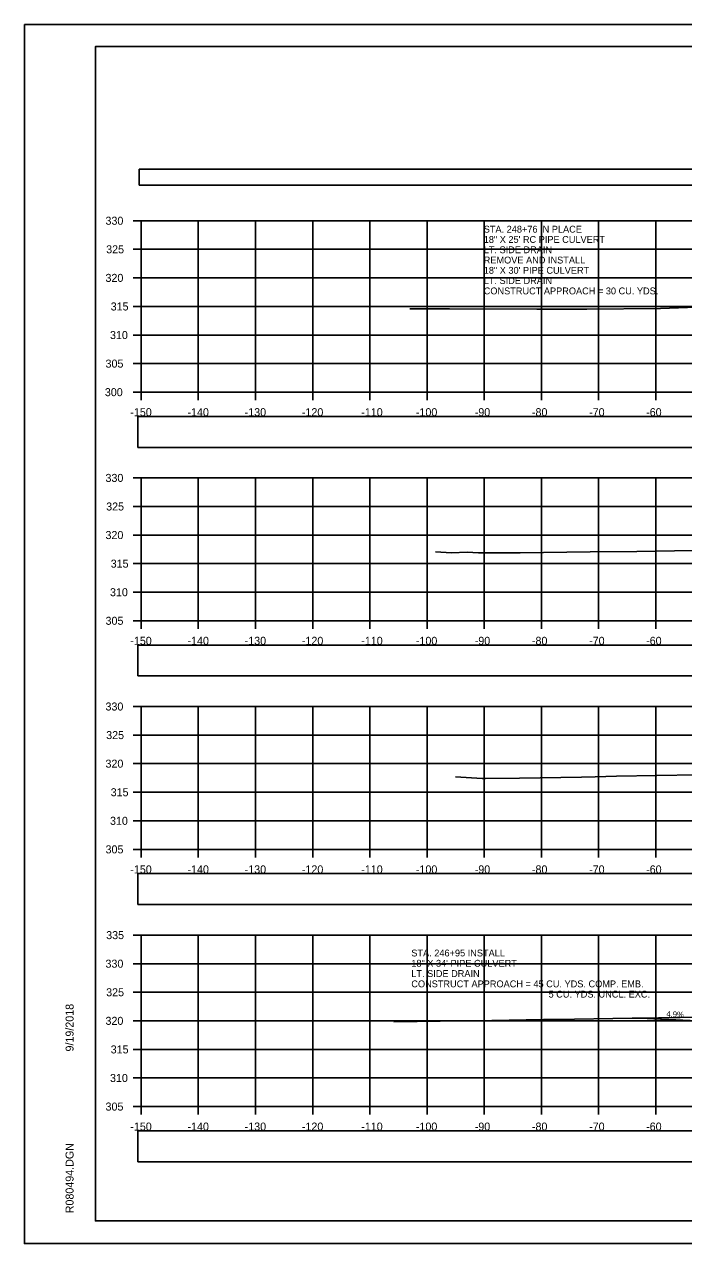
# Model space of a CAD drawing. Extents: x 1376273 to 1384221, y 378927 to 384592.
# Drawn here: x 1380387.4 to 1380502.7, y 380751.8 to 380965.2 of the extents above; entities that cross this region are included whole.
import ezdxf

# ---------------------------------------------------------------- set-up
doc = ezdxf.new("R2010")
doc.units = 0
for name, color, linetype in [('R_Axis', 7, 'Continuous'), ('R_Axis Annot', 7, 'Continuous'), ('R_Border', 7, 'Continuous'), ('R_Drive', 7, 'Continuous'), ('R_Exist Surface', 7, 'Continuous'), ('R_Grid', 7, 'Continuous'), ('R_No Plot', 7, 'Continuous'), ('T_Notes', 7, 'Continuous')]:
    doc.layers.add(name, color=color, linetype=linetype)

msp = doc.modelspace()

# ---------------------------------------------------------------- linework, layer by layer
at = {"layer": 'R_Axis'}
for p, q in [((1380406.44, 380930.83), (1380407.84, 380930.83)), ((1380407.84, 380900.83), (1380407.84, 380930.83)), ((1380406.44, 380925.83), (1380407.84, 380925.83)), ((1380406.44, 380920.83), (1380407.84, 380920.83)), ((1380406.44, 380915.83), (1380407.84, 380915.83)), ((1380406.44, 380910.83), (1380407.84, 380910.83)), ((1380406.44, 380905.83), (1380407.84, 380905.83)), ((1380406.44, 380900.83), (1380407.84, 380900.83)), ((1380407.84, 380900.83), (1380707.84, 380900.83)), ((1380407.84, 380899.43), (1380407.84, 380900.83)), ((1380417.84, 380899.43), (1380417.84, 380900.83)), ((1380427.84, 380899.43), (1380427.84, 380900.83)), ((1380437.84, 380899.43), (1380437.84, 380900.83)), ((1380447.84, 380899.43), (1380447.84, 380900.83)), ((1380457.84, 380899.43), (1380457.84, 380900.83)), ((1380467.84, 380899.43), (1380467.84, 380900.83)), ((1380477.84, 380899.43), (1380477.84, 380900.83)), ((1380487.84, 380899.43), (1380487.84, 380900.83)), ((1380497.84, 380899.43), (1380497.84, 380900.83)), ((1380406.44, 380885.83), (1380407.84, 380885.83)), ((1380407.84, 380860.83), (1380407.84, 380885.83)), ((1380406.44, 380880.83), (1380407.84, 380880.83)), ((1380406.44, 380875.83), (1380407.84, 380875.83)), ((1380406.44, 380870.83), (1380407.84, 380870.83)), ((1380406.44, 380865.83), (1380407.84, 380865.83)), ((1380406.44, 380860.83), (1380407.84, 380860.83)), ((1380407.84, 380860.83), (1380707.84, 380860.83)), ((1380407.84, 380859.43), (1380407.84, 380860.83)), ((1380417.84, 380859.43), (1380417.84, 380860.83)), ((1380427.84, 380859.43), (1380427.84, 380860.83)), ((1380437.84, 380859.43), (1380437.84, 380860.83)), ((1380447.84, 380859.43), (1380447.84, 380860.83)), ((1380457.84, 380859.43), (1380457.84, 380860.83)), ((1380467.84, 380859.43), (1380467.84, 380860.83)), ((1380477.84, 380859.43), (1380477.84, 380860.83)), ((1380487.84, 380859.43), (1380487.84, 380860.83)), ((1380497.84, 380859.43), (1380497.84, 380860.83)), ((1380406.44, 380845.83), (1380407.84, 380845.83)), ((1380407.84, 380820.83), (1380407.84, 380845.83)), ((1380406.44, 380840.83), (1380407.84, 380840.83)), ((1380406.44, 380835.83), (1380407.84, 380835.83)), ((1380406.44, 380830.83), (1380407.84, 380830.83)), ((1380406.44, 380825.83), (1380407.84, 380825.83)), ((1380406.44, 380820.83), (1380407.84, 380820.83)), ((1380407.84, 380820.83), (1380707.84, 380820.83)), ((1380407.84, 380819.43), (1380407.84, 380820.83)), ((1380417.84, 380819.43), (1380417.84, 380820.83)), ((1380427.84, 380819.43), (1380427.84, 380820.83)), ((1380437.84, 380819.43), (1380437.84, 380820.83)), ((1380447.84, 380819.43), (1380447.84, 380820.83)), ((1380457.84, 380819.43), (1380457.84, 380820.83)), ((1380467.84, 380819.43), (1380467.84, 380820.83)), ((1380477.84, 380819.43), (1380477.84, 380820.83)), ((1380487.84, 380819.43), (1380487.84, 380820.83)), ((1380497.84, 380819.43), (1380497.84, 380820.83)), ((1380406.44, 380805.83), (1380407.84, 380805.83)), ((1380407.84, 380775.83), (1380407.84, 380805.83)), ((1380406.44, 380800.83), (1380407.84, 380800.83)), ((1380406.44, 380795.83), (1380407.84, 380795.83)), ((1380406.44, 380790.83), (1380407.84, 380790.83)), ((1380406.44, 380785.83), (1380407.84, 380785.83)), ((1380406.44, 380780.83), (1380407.84, 380780.83)), ((1380406.44, 380775.83), (1380407.84, 380775.83)), ((1380407.84, 380775.83), (1380707.84, 380775.83)), ((1380407.84, 380774.43), (1380407.84, 380775.83)), ((1380417.84, 380774.43), (1380417.84, 380775.83)), ((1380427.84, 380774.43), (1380427.84, 380775.83)), ((1380437.84, 380774.43), (1380437.84, 380775.83)), ((1380447.84, 380774.43), (1380447.84, 380775.83)), ((1380457.84, 380774.43), (1380457.84, 380775.83)), ((1380467.84, 380774.43), (1380467.84, 380775.83)), ((1380477.84, 380774.43), (1380477.84, 380775.83)), ((1380487.84, 380774.43), (1380487.84, 380775.83)), ((1380497.84, 380774.43), (1380497.84, 380775.83))]:
    msp.add_line(p, q, dxfattribs=at)
at = {"layer": 'R_Axis Annot'}
for points in [[(1380407.51, 380937.04), (1380709.31, 380937.04), (1380709.31, 380939.85), (1380407.51, 380939.85)], [(1380407.27, 380891.14), (1380708.96, 380891.14), (1380708.96, 380896.56), (1380407.27, 380896.56)], [(1380407.27, 380851.18), (1380708.96, 380851.18), (1380708.96, 380856.59), (1380407.27, 380856.59)], [(1380407.27, 380811.18), (1380708.96, 380811.18), (1380708.96, 380816.59), (1380407.27, 380816.59)], [(1380407.27, 380766.17), (1380708.96, 380766.17), (1380708.96, 380771.58), (1380407.27, 380771.58)]]:
    msp.add_lwpolyline(points, close=True, dxfattribs=at)
at = {"layer": 'R_Border'}
for p, q in [((1380399.84, 380961.29), (1380716.02, 380961.29)), ((1380399.84, 380755.83), (1380399.84, 380961.29)), ((1380399.84, 380755.83), (1380399.84, 380755.83)), ((1380716.02, 380755.83), (1380399.84, 380755.83))]:
    msp.add_line(p, q, dxfattribs=at)
at = {"layer": 'R_Drive'}
msp.add_line((1380514.84, 380790.35), (1380495.08, 380791.32), dxfattribs=at)
at = {"layer": 'R_Exist Surface'}
for points in [[(1380454.8, 380915.4), (1380461.79, 380915.41), (1380477.05, 380915.35), (1380485.77, 380915.37), (1380498.68, 380915.49), (1380504.98, 380915.69)], [(1380459.29, 380872.88), (1380462.14, 380872.71), (1380464.84, 380872.86), (1380466.81, 380872.7), (1380474.15, 380872.73), (1380486.36, 380872.9), (1380494.5, 380872.98), (1380504.39, 380873.11)], [(1380462.8, 380833.52), (1380467.46, 380833.24), (1380467.74, 380833.25), (1380468.04, 380833.23), (1380473.98, 380833.3), (1380484.85, 380833.49), (1380487.25, 380833.54), (1380490.95, 380833.62), (1380505.05, 380833.88)], [(1380452.04, 380790.63), (1380464.2, 380790.83), (1380466.13, 380790.86), (1380478.22, 380791.06), (1380480.25, 380791.09), (1380493.72, 380791.3), (1380495.14, 380791.32), (1380509.1, 380791.53)]]:
    msp.add_lwpolyline(points, dxfattribs=at)
at = {"layer": 'R_Grid'}
for p, q in [((1380407.84, 380930.83), (1380707.84, 380930.83)), ((1380407.84, 380900.83), (1380407.84, 380930.83)), ((1380417.84, 380900.83), (1380417.84, 380930.83)), ((1380427.84, 380900.83), (1380427.84, 380930.83)), ((1380437.84, 380900.83), (1380437.84, 380930.83)), ((1380447.84, 380900.83), (1380447.84, 380930.83)), ((1380457.84, 380900.83), (1380457.84, 380930.83)), ((1380467.84, 380900.83), (1380467.84, 380930.83)), ((1380477.84, 380900.83), (1380477.84, 380930.83)), ((1380487.84, 380900.83), (1380487.84, 380930.83)), ((1380497.84, 380900.83), (1380497.84, 380930.83)), ((1380407.84, 380925.83), (1380707.84, 380925.83)), ((1380407.84, 380920.83), (1380707.84, 380920.83)), ((1380407.84, 380915.83), (1380707.84, 380915.83)), ((1380407.84, 380910.83), (1380707.84, 380910.83)), ((1380407.84, 380905.83), (1380707.84, 380905.83)), ((1380407.84, 380900.83), (1380707.84, 380900.83)), ((1380407.84, 380885.83), (1380707.84, 380885.83)), ((1380407.84, 380860.83), (1380407.84, 380885.83)), ((1380417.84, 380860.83), (1380417.84, 380885.83)), ((1380427.84, 380860.83), (1380427.84, 380885.83)), ((1380437.84, 380860.83), (1380437.84, 380885.83)), ((1380447.84, 380860.83), (1380447.84, 380885.83)), ((1380457.84, 380860.83), (1380457.84, 380885.83)), ((1380467.84, 380860.83), (1380467.84, 380885.83)), ((1380477.84, 380860.83), (1380477.84, 380885.83)), ((1380487.84, 380860.83), (1380487.84, 380885.83)), ((1380497.84, 380860.83), (1380497.84, 380885.83)), ((1380407.84, 380880.83), (1380707.84, 380880.83)), ((1380407.84, 380875.83), (1380707.84, 380875.83)), ((1380407.84, 380870.83), (1380707.84, 380870.83)), ((1380407.84, 380865.83), (1380707.84, 380865.83)), ((1380407.84, 380860.83), (1380707.84, 380860.83)), ((1380407.84, 380845.83), (1380707.84, 380845.83)), ((1380407.84, 380820.83), (1380407.84, 380845.83)), ((1380417.84, 380820.83), (1380417.84, 380845.83)), ((1380427.84, 380820.83), (1380427.84, 380845.83)), ((1380437.84, 380820.83), (1380437.84, 380845.83)), ((1380447.84, 380820.83), (1380447.84, 380845.83)), ((1380457.84, 380820.83), (1380457.84, 380845.83)), ((1380467.84, 380820.83), (1380467.84, 380845.83)), ((1380477.84, 380820.83), (1380477.84, 380845.83)), ((1380487.84, 380820.83), (1380487.84, 380845.83)), ((1380497.84, 380820.83), (1380497.84, 380845.83)), ((1380407.84, 380840.83), (1380707.84, 380840.83)), ((1380407.84, 380835.83), (1380707.84, 380835.83)), ((1380407.84, 380830.83), (1380707.84, 380830.83)), ((1380407.84, 380825.83), (1380707.84, 380825.83)), ((1380407.84, 380820.83), (1380707.84, 380820.83)), ((1380407.84, 380805.83), (1380707.84, 380805.83)), ((1380407.84, 380775.83), (1380407.84, 380805.83)), ((1380417.84, 380775.83), (1380417.84, 380805.83)), ((1380427.84, 380775.83), (1380427.84, 380805.83)), ((1380437.84, 380775.83), (1380437.84, 380805.83)), ((1380447.84, 380775.83), (1380447.84, 380805.83)), ((1380457.84, 380775.83), (1380457.84, 380805.83)), ((1380467.84, 380775.83), (1380467.84, 380805.83)), ((1380477.84, 380775.83), (1380477.84, 380805.83)), ((1380487.84, 380775.83), (1380487.84, 380805.83)), ((1380497.84, 380775.83), (1380497.84, 380805.83)), ((1380407.84, 380800.83), (1380707.84, 380800.83)), ((1380407.84, 380795.83), (1380707.84, 380795.83)), ((1380407.84, 380790.83), (1380707.84, 380790.83)), ((1380407.84, 380785.83), (1380707.84, 380785.83)), ((1380407.84, 380780.83), (1380707.84, 380780.83)), ((1380407.84, 380775.83), (1380707.84, 380775.83))]:
    msp.add_line(p, q, dxfattribs=at)
at = {"layer": 'R_No Plot'}
for p, q in [((1380387.44, 380965.19), (1380720.77, 380965.19)), ((1380387.44, 380751.85), (1380720.77, 380751.85))]:
    msp.add_line(p, q, dxfattribs=at)
for points in [[(1380387.43, 380965.19), (1380720.77, 380965.19), (1380720.77, 380751.85), (1380387.43, 380751.85)], [(1380633.76, 380961.29), (1380633.76, 380951.41), (1380669.49, 380951.41), (1380669.49, 380948.49), (1380692.69, 380948.49), (1380692.69, 380924.16), (1380716.02, 380924.16), (1380716.02, 380755.83), (1380399.84, 380755.83), (1380399.84, 380961.29)]]:
    msp.add_lwpolyline(points, close=True, dxfattribs=at)
at = {"layer": 'T_Notes'}
msp.add_line((1380495.14, 380791.31), (1380506.86, 380790.74), dxfattribs=at)
for points in [[(1380504.69, 380791.46), (1380504.69, 380791.46), (1380495.14, 380791.32)], [(1380495.14, 380791.32), (1380495.14, 380791.31)]]:
    msp.add_lwpolyline(points, dxfattribs=at)

# ---------------------------------------------------------------- texts
at = {"layer": 'R_Axis Annot'}
for s, height, p in [('330', 1.4, (1380401.61, 380930.13)), ('STA. 248+76 IN PLACE', 1.2, (1380467.75, 380928.75)), ('18" X 25\' RC PIPE CULVERT', 1.2, (1380467.75, 380926.95)), ('325', 1.4, (1380401.73, 380925.13)), ('LT. SIDE DRAIN', 1.2, (1380467.75, 380925.15)), ('REMOVE AND INSTALL', 1.2, (1380467.75, 380923.35)), ('320', 1.4, (1380401.61, 380920.13)), ('18" X 30\' PIPE CULVERT', 1.2, (1380467.75, 380921.55)), ('LT. SIDE DRAIN', 1.2, (1380467.75, 380919.75)), ('CONSTRUCT APPROACH = 30 CU. YDS.', 1.2, (1380467.75, 380917.95)), ('315', 1.4, (1380402.52, 380915.13)), ('310', 1.4, (1380402.4, 380910.13)), ('305', 1.4, (1380401.62, 380905.13)), ('300', 1.4, (1380401.5, 380900.13)), ('-150', 1.4, (1380405.95, 380896.63)), ('-140', 1.4, (1380415.95, 380896.63)), ('-130', 1.4, (1380425.95, 380896.63)), ('-120', 1.4, (1380435.95, 380896.63)), ('-110', 1.4, (1380446.34, 380896.63)), ('-100', 1.4, (1380455.89, 380896.63)), ('-90', 1.4, (1380466.18, 380896.63)), ('-80', 1.4, (1380476.18, 380896.63)), ('-70', 1.4, (1380486.18, 380896.63)), ('-60', 1.4, (1380496.15, 380896.63)), ('330', 1.4, (1380401.61, 380885.13)), ('325', 1.4, (1380401.73, 380880.13)), ('320', 1.4, (1380401.61, 380875.13)), ('315', 1.4, (1380402.52, 380870.13)), ('310', 1.4, (1380402.4, 380865.13)), ('305', 1.4, (1380401.62, 380860.13)), ('-150', 1.4, (1380405.95, 380856.63)), ('-140', 1.4, (1380415.95, 380856.63)), ('-130', 1.4, (1380425.95, 380856.63)), ('-120', 1.4, (1380435.95, 380856.63)), ('-110', 1.4, (1380446.34, 380856.63)), ('-100', 1.4, (1380455.89, 380856.63)), ('-90', 1.4, (1380466.18, 380856.63)), ('-80', 1.4, (1380476.18, 380856.63)), ('-70', 1.4, (1380486.18, 380856.63)), ('-60', 1.4, (1380496.15, 380856.63)), ('330', 1.4, (1380401.61, 380845.13)), ('325', 1.4, (1380401.73, 380840.13)), ('320', 1.4, (1380401.61, 380835.13)), ('315', 1.4, (1380402.52, 380830.13)), ('310', 1.4, (1380402.4, 380825.13)), ('305', 1.4, (1380401.62, 380820.13)), ('-150', 1.4, (1380405.95, 380816.63)), ('-140', 1.4, (1380415.95, 380816.63)), ('-130', 1.4, (1380425.95, 380816.63)), ('-120', 1.4, (1380435.95, 380816.63)), ('-110', 1.4, (1380446.34, 380816.63)), ('-100', 1.4, (1380455.89, 380816.63)), ('-90', 1.4, (1380466.18, 380816.63)), ('-80', 1.4, (1380476.18, 380816.63)), ('-70', 1.4, (1380486.18, 380816.63)), ('-60', 1.4, (1380496.15, 380816.63)), ('335', 1.4, (1380401.73, 380805.13)), ('330', 1.4, (1380401.61, 380800.13)), ('STA. 246+95 INSTALL', 1.2, (1380455.09, 380802.1)), ('18" X 34\' PIPE CULVERT', 1.2, (1380455.09, 380800.3)), ('LT. SIDE DRAIN', 1.2, (1380455.09, 380798.5)), ('CONSTRUCT APPROACH = 45 CU. YDS. COMP. EMB.', 1.2, (1380455.09, 380796.7)), ('325', 1.4, (1380401.73, 380795.13)), ('5 CU. YDS. UNCL. EXC.', 1.2, (1380479.09, 380794.9)), ('320', 1.4, (1380401.61, 380790.13)), ('315', 1.4, (1380402.52, 380785.13)), ('310', 1.4, (1380402.4, 380780.13)), ('305', 1.4, (1380401.62, 380775.13)), ('-150', 1.4, (1380405.95, 380771.63)), ('-140', 1.4, (1380415.95, 380771.63)), ('-130', 1.4, (1380425.95, 380771.63)), ('-120', 1.4, (1380435.95, 380771.63)), ('-110', 1.4, (1380446.34, 380771.63)), ('-100', 1.4, (1380455.89, 380771.63)), ('-90', 1.4, (1380466.18, 380771.63)), ('-80', 1.4, (1380476.18, 380771.63)), ('-70', 1.4, (1380486.18, 380771.63)), ('-60', 1.4, (1380496.15, 380771.63))]:
    msp.add_text(s, height=height, dxfattribs=at).set_placement(p)
at = {"layer": 'R_Border'}
for s, p in [('9/19/2018', (1380396.03, 380785.47)), ('R080494.DGN', (1380396.03, 380757.16))]:
    msp.add_text(s, height=1.4, rotation=90, dxfattribs=at).set_placement(p)
at = {"layer": 'R_Drive'}
msp.add_text('4.9%', height=1, rotation=357.2105, dxfattribs=at).set_placement((1380499.67, 380791.55))

doc.saveas('drawing.dxf')
